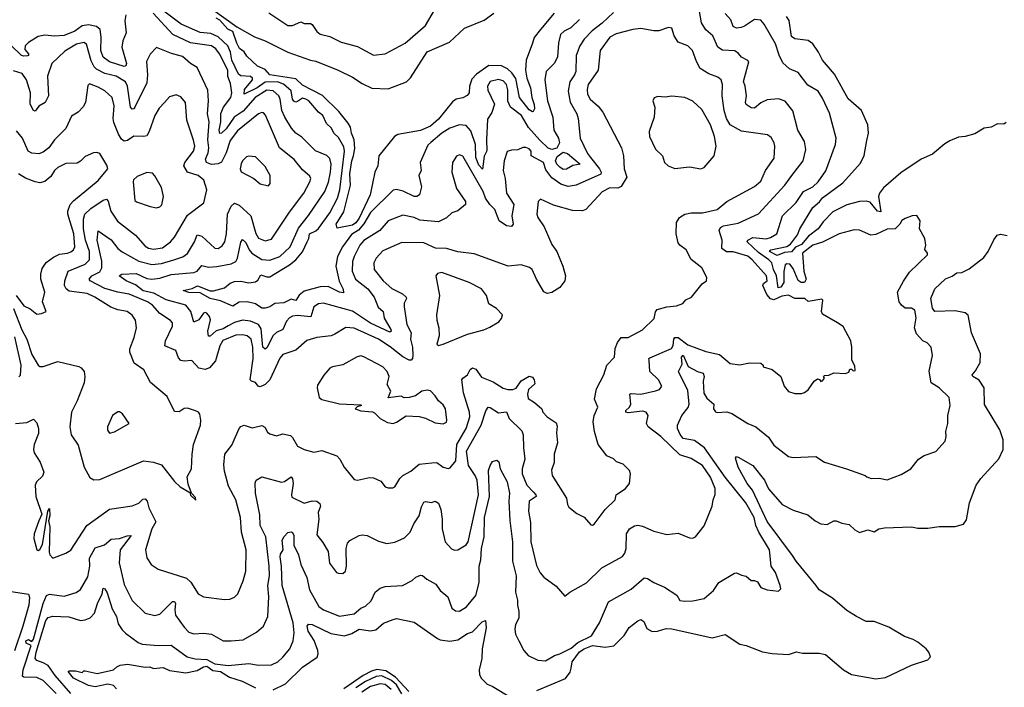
# Model space of a CAD drawing. Extents: x 1245432 to 1420865, y 606325 to 671314.
# Tile 378 of 382: x 1402700 to 1408778, y 653748 to 657865. Entities that reach past the tile are written whole.
import ezdxf

# ---------------------------------------------------------------- set-up
doc = ezdxf.new("R2010")
doc.units = 0

msp = doc.modelspace()

# ---------------------------------------------------------------- linework, layer by layer
at = {"layer": '0CON20XD'}
for points in [[(1406155, 657865.8), (1406101.1, 657815), (1406060.9, 657795), (1406037.7, 657775), (1406026.8, 657723.2), (1406020, 657635), (1405998.9, 657595), (1405950, 657545), (1405941.2, 657495), (1405958.3, 657365), (1405990.8, 657265), (1405998, 657185), (1406026.9, 657135), (1406032.9, 657105), (1406016.5, 657073.5), (1405985, 657065.4), (1405962.9, 657072.9), (1405911.5, 657121.5), (1405841.2, 657201.2), (1405798.4, 657275), (1405729.4, 657325), (1405713.4, 657363.4), (1405712.3, 657432.3), (1405705.3, 657465), (1405685, 657487.8), (1405655, 657497.3), (1405605, 657483.3), (1405587.2, 657455), (1405590.7, 657430.7), (1405631.4, 657345), (1405615, 657293.3), (1405588.7, 657251.3), (1405581.2, 657125), (1405583.5, 657056.5), (1405566.4, 657023.6), (1405556.4, 656943.6), (1405535, 656968.5), (1405516.3, 657015), (1405512.9, 657095), (1405485, 657178.9), (1405455, 657212.2), (1405415, 657217.7), (1405355, 657196.1), (1405305, 657166), (1405237.9, 657107.9), (1405219, 657091), (1405171.4, 656985), (1405178.9, 656935), (1405163.3, 656905), (1405180.8, 656835), (1405168.8, 656785), (1405152.5, 656775), (1405135, 656774.4), (1405067.5, 656807.5), (1405025, 656818.2), (1405005, 656813.1), (1404865, 656676.4), (1404824, 656606), (1404792, 656568), (1404749.1, 656540.9), (1404692.6, 656465), (1404661.6, 656405), (1404651.7, 656345), (1404672.6, 656252.6), (1404696, 656204), (1404698.6, 656181.4), (1404675, 656184.6), (1404605, 656220.8), (1404555, 656217.5), (1404455, 656191.8), (1404425, 656167), (1404405, 656132.9), (1404375, 656141.5), (1404330.3, 656119.7), (1404274.4, 656115), (1404245, 656093.5), (1404215, 656085.4), (1404195, 656086.8), (1404155, 656112.9), (1404105, 656126.2), (1404055, 656123.8), (1404015, 656099.1), (1403940.4, 656130.4), (1403874.9, 656144.9), (1403815, 656180.3), (1403745, 656182.6), (1403710, 656195), (1403765, 656207.8), (1403797, 656223), (1403875, 656194), (1403896.8, 656193.2), (1403965, 656212.5), (1403999.5, 656240.5), (1404025, 656250.3), (1404065, 656251.8), (1404115, 656242.1), (1404155, 656248.2), (1404170.8, 656259.2), (1404188.1, 656291.9), (1404225, 656278.5), (1404245, 656280.3), (1404365, 656353.3), (1404405, 656384.2), (1404445, 656434.1), (1404474.5, 656495), (1404485.5, 656515), (1404489.2, 656545), (1404527.2, 656562.8), (1404545, 656577.9), (1404614.2, 656675), (1404661.2, 656765), (1404675.2, 656815), (1404705.2, 657055), (1404701.7, 657081.7), (1404668, 657138), (1404639.6, 657165), (1404625, 657196.9), (1404594.7, 657224.7), (1404572.2, 657275), (1404544.7, 657294.7), (1404485, 657364.5), (1404467.1, 657375), (1404445, 657382.2), (1404415, 657360.5), (1404405, 657357.4), (1404392.7, 657362.7), (1404383.2, 657375), (1404376.6, 657426.6), (1404328.5, 657468.5), (1404291.1, 657481.1), (1404215, 657479.9), (1404165, 657444.2), (1404085.7, 657405.7), (1404087.8, 657435), (1404136.2, 657495), (1404136.2, 657505), (1404125.2, 657515.2), (1404065, 657519.1), (1404049.7, 657529.7), (1404010.5, 657615), (1404001.6, 657665), (1403985.1, 657705.1), (1403925, 657759.2), (1403879.9, 657779.9), (1403815, 657785.8), (1403696.9, 657836.9), (1403549.5, 657949.5)], [(1407747.5, 655995), (1407655, 656050), (1407650, 656065), (1407657.5, 656135), (1407651.7, 656141.7), (1407566.4, 656126.4), (1407546, 656146), (1407485, 656146.7), (1407445, 656165.8), (1407405, 656160), (1407355, 656137.7), (1407333.7, 656143.7), (1407311.4, 656171.4), (1407287.3, 656225), (1407292, 656238), (1407314.6, 656255), (1407310, 656285), (1407221.2, 656385), (1407195, 656406.5), (1407105, 656433.1), (1407063.8, 656433.8), (1407034.6, 656455), (1407035.7, 656505), (1407017.3, 656565), (1407026.2, 656583.8), (1407045, 656593.5), (1407135, 656609.6), (1407261.4, 656668.6), (1407423.8, 656845), (1407465.8, 656904.2), (1407536.8, 656995), (1407552.7, 657065), (1407544.5, 657115), (1407502.9, 657185), (1407473, 657303), (1407425, 657361.9), (1407385, 657378.2), (1407315, 657370.6), (1407275, 657351.9), (1407235, 657319.6), (1407215, 657321.8), (1407185, 657341.4), (1407180.9, 657355), (1407187.3, 657395), (1407178.8, 657455), (1407168.2, 657485), (1407200.8, 657605), (1407194.4, 657614.4), (1407155, 657634.4), (1407137.3, 657657.3), (1407115, 657672.7), (1407038.3, 657678.2), (1407010.4, 657695), (1406979.1, 657765), (1406935, 657802.5), (1406909.2, 657845), (1406885.5, 657975)], [(1403355.2, 657895), (1403348.2, 657858.2), (1403357.5, 657785), (1403335.7, 657734.3), (1403329.7, 657695), (1403358.3, 657595), (1403355, 657580.5), (1403345, 657575.8), (1403255, 657605.3), (1403216.1, 657635), (1403200.7, 657675), (1403203.4, 657756.6), (1403196.8, 657805), (1403175, 657823.3), (1403125, 657834), (1403085, 657828.4), (1403040, 657795), (1402975, 657768.4), (1402915, 657764.3), (1402855, 657769.3), (1402815, 657761.8), (1402755, 657724.7), (1402734.3, 657705), (1402731.7, 657681.7), (1402754.4, 657655), (1402754.2, 657645), (1402748.2, 657641.8), (1402725, 657639.4), (1402710.5, 657645), (1402645, 657709.2)], [(1406365, 657909.6), (1406296.2, 657843.8), (1406233, 657797), (1406184.6, 657745.4), (1406157, 657705), (1406134.2, 657645), (1406133.3, 657545), (1406125.5, 657524.5), (1406095, 657483.1), (1406085.7, 657425), (1406097.5, 657357.5), (1406138.2, 657285), (1406146.8, 657256.8), (1406159.6, 657135), (1406205, 657039.4), (1406223.5, 657015), (1406279.1, 656945), (1406288.9, 656925), (1406287.3, 656912.7), (1406134.7, 656845.3), (1406085, 656836.3), (1406040.2, 656850.2), (1405985, 656890.7), (1405948.4, 656938.4), (1405933.8, 656985), (1405856.9, 657025), (1405857.1, 657055), (1405845, 657068.9), (1405825, 657077.8), (1405805, 657077.8), (1405775, 657062.5), (1405735, 657061.4), (1405708.6, 657051.4), (1405690, 656995), (1405683.8, 656935), (1405696.5, 656886.5), (1405704.6, 656794.6), (1405750.9, 656725), (1405737.8, 656655), (1405745.5, 656604.5), (1405735, 656590.8), (1405705, 656593.6), (1405658.9, 656625), (1405633.2, 656695), (1405602.7, 656725), (1405575.6, 656765), (1405560.6, 656805), (1405435, 657024), (1405415, 657031.4), (1405396.6, 657023.4), (1405372.2, 656985), (1405366.7, 656925), (1405396.7, 656825), (1405452.9, 656745), (1405451.2, 656725), (1405405, 656685.8), (1405366.8, 656673.2), (1405335, 656642.5), (1405285, 656619.1), (1405169.5, 656629.5), (1405135, 656645.8), (1405065, 656659.5), (1404975, 656625.4), (1404922.5, 656565), (1404825, 656503.9), (1404799.4, 656475), (1404764.2, 656405), (1404755.3, 656375), (1404751.6, 656315), (1404773.5, 656265), (1404848.2, 656205), (1404888.1, 656155), (1404912.4, 656092.4), (1404944.4, 656065), (1404950, 656025), (1404990.3, 655955), (1404992.7, 655945), (1404985, 655938.9), (1404865, 655994.4), (1404755, 656068.7), (1404575, 656117.6), (1404545, 656113.2), (1404514.7, 656095.3), (1404497.3, 656032.7), (1404415, 656041.3), (1404385, 656037.5), (1404365, 656027.5), (1404346.5, 656005), (1404324.4, 655955), (1404285, 655936.2), (1404265, 655917.9), (1404225, 655841.1), (1404215, 655832.5), (1404201.2, 655845), (1404189.6, 655959.6), (1404174.5, 655984.5), (1404125, 656005.7), (1404075, 656012.2), (1404025, 655997.5), (1403987.6, 655977.6), (1403955, 655958.4), (1403913, 655947), (1403875, 655914.5), (1403865, 655914.2), (1403861.9, 655945), (1403877.7, 656015), (1403871.5, 656035), (1403855, 656055.7), (1403845, 656060), (1403835, 656055.7), (1403805.8, 656014.2), (1403775, 655999.4), (1403757.4, 656065), (1403725, 656103.7), (1403605, 656136.7), (1403527.8, 656177.8), (1403462.9, 656192.9), (1403415, 656231.1), (1403358.2, 656255), (1403314.3, 656285), (1403330, 656295), (1403419.8, 656299.8), (1403485, 656268.6), (1403515, 656264.2), (1403565, 656270.8), (1403635, 656294.3), (1403774.7, 656305.3), (1403794.7, 656315.3), (1403825, 656349.3), (1403865, 656339.7), (1403917.1, 656342.9), (1404005, 656358.6), (1404035.2, 656374.8), (1404044.7, 656395), (1404065, 656494), (1404075, 656509.2), (1404095, 656490.9), (1404116.9, 656445), (1404133.4, 656425), (1404195, 656386.2), (1404245, 656382.5), (1404305, 656405.3), (1404370.6, 656465), (1404421, 656579), (1404483.3, 656656.7), (1404584.2, 656805.8), (1404606.3, 656863.7), (1404619.2, 656925), (1404622.4, 656975), (1404615, 657008.9), (1404595, 657028.7), (1404525.8, 657055.7), (1404441.7, 657141.7), (1404404.4, 657165), (1404377.3, 657197.3), (1404336.8, 657265), (1404318.8, 657305), (1404308.1, 657375), (1404298.9, 657395), (1404265, 657426.9), (1404225, 657430.2), (1404152.8, 657385), (1404079.4, 657300.6), (1404024.9, 657265.1), (1403975, 657193), (1403945, 657166.2), (1403935, 657164.3), (1403930.7, 657185), (1403941.9, 657235), (1403942.5, 657287.5), (1403958.5, 657325), (1404002.5, 657385), (1404009.2, 657415), (1404001.7, 657471.7), (1403984.7, 657515), (1403984.6, 657555), (1403933.8, 657655), (1403910.3, 657685), (1403885, 657704.7), (1403755, 657723.3), (1403645, 657774.2), (1403524.3, 657905)], [(1403733.5, 653936.5), (1403782.9, 653922.9), (1403855, 653919.3), (1403905, 653892), (1403987.7, 653882.3), (1404115, 653894.7), (1404175, 653883.9), (1404255, 653887.3), (1404292.5, 653905), (1404325, 653934.2), (1404366.7, 653985), (1404387.9, 654035), (1404395.3, 654084.7), (1404387.9, 654145), (1404320.5, 654375), (1404315.6, 654495), (1404306.9, 654553.1), (1404310, 654570), (1404327.1, 654595), (1404321.1, 654655), (1404332, 654678), (1404355, 654702.2), (1404375, 654706.9), (1404385, 654702.5), (1404392.5, 654685), (1404393.1, 654625), (1404421.3, 654565), (1404434.6, 654504.6), (1404472.9, 654425), (1404488.1, 654348.1), (1404546.9, 654246.9), (1404575, 654224.7), (1404675, 654187.3), (1404765, 654201.5), (1404805.8, 654235), (1404835, 654247.8), (1404868.6, 654281.4), (1404893.8, 654335), (1404925, 654358.8), (1404955, 654369.5), (1405062.5, 654375), (1405122.7, 654407.3), (1405145, 654427.1), (1405175, 654439.4), (1405187, 654437), (1405214.1, 654414.1), (1405268, 654385), (1405296, 654345), (1405342.5, 654305), (1405368, 654235), (1405390, 654220), (1405415, 654218.1), (1405457.5, 654245), (1405516.2, 654313.8), (1405535.8, 654395), (1405535.3, 654495), (1405546.1, 654535), (1405551.1, 654605), (1405566.3, 654675), (1405570, 654795), (1405601, 654925), (1405594.6, 655085.4), (1405603.2, 655116.8), (1405619.5, 655140.5), (1405645, 655148.8), (1405657.7, 655137.7), (1405665.7, 655095), (1405708.5, 655015), (1405723.6, 654945), (1405719.7, 654895), (1405726.2, 654776.2), (1405742.5, 654645), (1405741.4, 654525), (1405764.7, 654435), (1405760.9, 654335), (1405773.8, 654286.2), (1405772.5, 654255), (1405781.1, 654215), (1405780.6, 654175), (1405760, 654135), (1405755.6, 654105.6), (1405761.4, 654075), (1405780.8, 654035), (1405811.2, 653975), (1405838.8, 653945), (1405897.5, 653915), (1405945, 653911.9), (1406001.2, 653945), (1406035, 653954.4), (1406105, 653990), (1406146.2, 654023.8), (1406228.9, 654065), (1406280, 654145), (1406335.5, 654275), (1406475, 654352.7), (1406555, 654422.7), (1406575, 654419.2), (1406615, 654393.3), (1406681.2, 654365), (1406755.5, 654315.5), (1406775, 654284.2), (1406805, 654278.6), (1406855, 654280.8), (1406925.4, 654294.6), (1406982.5, 654345), (1407016, 654395), (1407111.7, 654451.7), (1407125, 654454.3), (1407155, 654439.2), (1407185, 654433.3), (1407215, 654407.5), (1407235, 654407.5), (1407255, 654397.5), (1407275, 654363.3), (1407315, 654348.8), (1407385, 654340), (1407398.8, 654355), (1407393.8, 654375), (1407365.8, 654455), (1407339.4, 654495), (1407328.2, 654595), (1407262.7, 654705), (1407244.5, 654745), (1407232.9, 654795), (1407182.8, 654885), (1407055, 655044.7), (1406928, 655225), (1406865, 655269.1), (1406795, 655283.2), (1406777, 655307), (1406760.9, 655345), (1406760, 655365), (1406786.4, 655425), (1406825.6, 655474.4), (1406832.5, 655495), (1406825, 655579.2), (1406766.6, 655695), (1406789.3, 655740.7), (1406785.6, 655785), (1406795, 655795.4), (1406827.1, 655727.1), (1406885, 655694.6), (1406918.2, 655685), (1406924.7, 655665), (1406919.4, 655635), (1406922.9, 655562.9), (1406941.5, 655531.5), (1406984.3, 655495), (1406982.2, 655465), (1406995, 655447.5), (1407005, 655443.1), (1407065, 655447.8), (1407096.9, 655436.9), (1407195, 655374.4), (1407245, 655353.5), (1407321.5, 655291.5), (1407355, 655241.1), (1407445, 655172), (1407475, 655166.2), (1407615, 655170.6), (1407667, 655137), (1407804.4, 655094.4), (1407920, 655055), (1407930, 655045), (1407956.2, 655036.2), (1408005, 655037.5), (1408055, 655027.5), (1408140.3, 655059.7), (1408200, 655095), (1408248.8, 655155), (1408283.2, 655176.8), (1408355, 655202.5), (1408412, 655265), (1408418, 655295), (1408416, 655325), (1408429.2, 655375), (1408430, 655425), (1408442.9, 655485), (1408438, 655535), (1408375, 655594), (1408325.5, 655625.6), (1408313.1, 655696.9), (1408334, 655795), (1408325.8, 655845.8), (1408302.3, 655872.3), (1408274, 655885), (1408235, 655928), (1408223.6, 655965), (1408233.6, 656026.4), (1408225, 656074), (1408205, 656086.5), (1408165, 656085.7), (1408142.5, 656105), (1408128.6, 656125), (1408119.4, 656185), (1408155, 656252.5), (1408192.6, 656307.4), (1408303.3, 656415), (1408303.3, 656425), (1408288.3, 656448.3), (1408292.5, 656475), (1408286.7, 656515), (1408253.8, 656575), (1408257.5, 656625), (1408237.5, 656657.5), (1408210, 656655), (1408165, 656638.8), (1408145, 656626.2), (1408133.3, 656605), (1408103.7, 656576.4), (1408055, 656572.9), (1407985, 656540), (1407955, 656536.7), (1407885, 656567.5), (1407851.7, 656568.3), (1407757.5, 656545), (1407656.3, 656493.7), (1407595, 656475.3), (1407532.2, 656425), (1407540.3, 656315), (1407555.8, 656265), (1407545.1, 656244.9), (1407524.5, 656244.5), (1407505, 656255.9), (1407475, 656330.9), (1407455, 656357), (1407435, 656359.7), (1407425, 656353.9), (1407417.3, 656312.7), (1407416.1, 656245), (1407398.1, 656215), (1407381, 656211), (1407372.5, 656285), (1407353.9, 656323.9), (1407343.4, 656365), (1407325.2, 656385.2), (1407260, 656430), (1407190, 656495), (1407195.5, 656505), (1407225, 656521.7), (1407307, 656513), (1407335, 656521.4), (1407374.5, 656545), (1407408.5, 656655), (1407492.1, 656737.9), (1407539.2, 656805), (1407595.5, 656834.5), (1407629.3, 656865), (1407676.5, 656933.5), (1407735.5, 657095), (1407740, 657135), (1407698, 657288), (1407655, 657381.2), (1407629.4, 657425), (1407565, 657461.1), (1407505, 657539.2), (1407451.4, 657561.4), (1407410.2, 657600.2), (1407387.4, 657647.4), (1407365.8, 657715.8), (1407295, 657838), (1407275, 657861.4), (1407235, 657867.1), (1407175, 657825.8), (1407152.7, 657817.3), (1407125, 657813.1), (1407105, 657824.2), (1407089.4, 657865), (1407053.9, 657903.9)], [(1403895, 657926.4), (1404041, 657821), (1404149.7, 657759.7), (1404215.6, 657735.6), (1404355, 657665.9), (1404495, 657616.7), (1404528.7, 657608.7), (1404665, 657553.1), (1404755, 657510.9), (1404815, 657471.2), (1404873.1, 657443.1), (1404975, 657439.2), (1405087.2, 657482.8), (1405112.6, 657507.4), (1405215, 657666.1), (1405353.6, 657726.4), (1405445, 657813.7), (1405567, 657863), (1405626.8, 657905)], [(1405998.8, 657905), (1405914.3, 657805.7), (1405875.3, 657755), (1405865, 657720), (1405825.8, 657615), (1405822.8, 657555), (1405831.2, 657505), (1405853.6, 657445), (1405861.3, 657385), (1405876.7, 657343.3), (1405878.8, 657315), (1405870.3, 657299.7), (1405865, 657297.1), (1405845, 657309.5), (1405785, 657384.5), (1405761.8, 657501.8), (1405737.9, 657537.9), (1405711.5, 657561.5), (1405675, 657581.1), (1405595, 657583.6), (1405520.4, 657529.6), (1405491.1, 657498.9), (1405476.8, 657455), (1405473.8, 657415), (1405462.8, 657397.2), (1405435, 657382.7), (1405395, 657374.7), (1405370.8, 657359.2), (1405285, 657251.8), (1405235, 657209), (1405175, 657181.2), (1405035, 657157.2), (1405014.4, 657145.6), (1404917.8, 657025), (1404910, 656965), (1404892.3, 656925), (1404863.4, 656785), (1404795, 656640.4), (1404775, 656613.1), (1404755, 656598.1), (1404660.3, 656580.3), (1404654.2, 656605), (1404700.4, 656679.6), (1404741.1, 656845), (1404738.7, 656915), (1404749.4, 656995), (1404761.4, 657025), (1404768.1, 657071.9), (1404765.6, 657125), (1404748.3, 657165), (1404741.8, 657201.8), (1404727, 657227), (1404670.1, 657300.1), (1404568.7, 657398.7), (1404445, 657462.5), (1404405, 657500.2), (1404244.8, 657524.8), (1404215, 657557.6), (1404167.9, 657577.9), (1404101.1, 657641.1), (1404086.2, 657666.2), (1404057.5, 657687.5), (1404040.1, 657720.1), (1404015, 657793.5), (1403985, 657807.2), (1403935, 657863.2), (1403912.5, 657875)], [(1404236.9, 657906.9), (1404355, 657830.5), (1404385, 657830.5), (1404435, 657852), (1404455, 657842), (1404495, 657841.9), (1404505.7, 657835), (1404533.5, 657793.5), (1404555.4, 657775.4), (1404615, 657762.5), (1404685, 657727.5), (1404785, 657700), (1404885, 657646.2), (1404955, 657654.4), (1405078.7, 657721.3), (1405205, 657829.2), (1405261.4, 657925)], [(1408789.7, 657230.3), (1408775, 657221.2), (1408735, 657222.5), (1408697.8, 657202.2), (1408654, 657196), (1408595, 657161.5), (1408535.8, 657144.2), (1408495, 657140.4), (1408442.4, 657117.6), (1408410.7, 657099.3), (1408335, 657036.9), (1408265, 657004.4), (1408138.2, 656921.8), (1408032.4, 656827.6), (1408007.3, 656795), (1408001.1, 656775), (1408015, 656680.8), (1407995, 656685.4), (1407950.5, 656740.5), (1407925, 656746.6), (1407885, 656743.7), (1407806.3, 656723.7), (1407719.6, 656680.4), (1407660.6, 656619.4), (1407627.9, 656575), (1407569, 656531), (1407525, 656479.4), (1407488.1, 656461.9), (1407465, 656433.5), (1407420.8, 656429.1), (1407375, 656410), (1407327.5, 656435), (1407336, 656445), (1407435, 656467.2), (1407458.7, 656481.3), (1407501.1, 656538.9), (1407515, 656576.2), (1407595, 656707.1), (1407637.1, 656742.9), (1407655, 656766.5), (1407780.2, 656859.8), (1407889.7, 656980.3), (1407911.9, 657028.1), (1407929.7, 657119.7), (1407938.8, 657165), (1407936.2, 657216.2), (1407895.4, 657305.4), (1407815, 657376.7), (1407728.9, 657528.9), (1407654.8, 657615), (1407631.6, 657665), (1407595, 657717.1), (1407566.2, 657736.2), (1407485, 657747.3), (1407465, 657761.8), (1407450.7, 657860.7), (1407434.4, 657884.4)], [(1402675, 655375.4), (1402745, 655381.5), (1402785, 655400.6), (1402805, 655378.9), (1402815.6, 655345), (1402816, 655314), (1402789.6, 655245), (1402784.6, 655215), (1402790, 655195), (1402825.9, 655135.9), (1402848.2, 655075), (1402840.4, 655049.6), (1402802.9, 655015), (1402794.6, 654995), (1402798.8, 654925), (1402836.2, 654815), (1402817.8, 654775), (1402790, 654695), (1402786.3, 654666.3), (1402805, 654596), (1402815, 654592.5), (1402825, 654598.6), (1402840.6, 654629.4), (1402873.8, 654835), (1402885, 654850), (1402886.9, 654805), (1402878.8, 654775), (1402886.8, 654736.8), (1402881.6, 654581.6), (1402885.4, 654565), (1402905, 654544.3), (1402985, 654574.4), (1403015, 654593.3), (1403115, 654745.6), (1403254.1, 654845.9), (1403395, 654866.9), (1403435, 654884.3), (1403461, 654909), (1403475, 654910), (1403486.7, 654896.7), (1403497.3, 654855), (1403541.2, 654768.8), (1403515.4, 654725), (1403476.9, 654595), (1403485, 654546.7), (1403512.5, 654505), (1403555, 654475.6), (1403730.5, 654420.5), (1403757.3, 654397.3), (1403802.5, 654325), (1403835, 654305.8), (1403965, 654289.2), (1403997.9, 654292.1), (1404025, 654304), (1404047.1, 654325), (1404079.1, 654405), (1404095.4, 654464.6), (1404098.2, 654595), (1404070, 654705), (1404062.7, 654795), (1404033.8, 654905), (1403989.2, 654989.2), (1403965, 655080), (1403959.4, 655119.4), (1403966.5, 655185), (1404009.1, 655240.9), (1404055.8, 655345), (1404065, 655356), (1404085.9, 655364.1), (1404135, 655347.5), (1404195, 655361.9), (1404212.6, 655352.6), (1404230.7, 655320.7), (1404245, 655311.1), (1404285, 655298.6), (1404325, 655310.5), (1404371.2, 655301.2), (1404385, 655289.2), (1404415, 655235.6), (1404455, 655214.5), (1404515, 655198.1), (1404565, 655208.9), (1404657.1, 655175), (1404675.9, 655155.9), (1404702.9, 655105), (1404765, 655029.2), (1404785, 655024.4), (1404858.3, 655041.7), (1404885, 655040.5), (1404928.7, 655018.7), (1404956.2, 654985), (1404975, 654978.1), (1405002.5, 654977.5), (1405015, 654984), (1405046, 655035), (1405066, 655055), (1405115, 655080), (1405165, 655123.5), (1405245, 655132.5), (1405275, 655133.8), (1405315, 655106), (1405345, 655096.7), (1405358, 655102), (1405392.7, 655145), (1405398.6, 655245), (1405456.8, 655345), (1405478.9, 655415), (1405475.6, 655445.6), (1405440, 655565), (1405429.6, 655645), (1405434.7, 655655.3), (1405465.2, 655674.8), (1405481.3, 655708.7), (1405495, 655718.2), (1405515, 655710.5), (1405550.5, 655660.5), (1405622.9, 655632.9), (1405685, 655593.5), (1405713.8, 655583.8), (1405744.6, 655584.6), (1405765, 655592.5), (1405795, 655638.5), (1405845, 655666.7), (1405865, 655660.3), (1405875.6, 655645), (1405879.9, 655620.1), (1405841.1, 655585), (1405835.2, 655555), (1405838.4, 655528.4), (1405877.1, 655505), (1405924, 655465), (1405930, 655445), (1405955, 655416.2), (1406011.7, 655378.3), (1406017.9, 655357.9), (1406013.2, 655316.8), (1406020, 655255), (1405999.2, 655185), (1405999.2, 655135), (1405982, 655088), (1405987.3, 655055), (1406075.7, 654915), (1406080.8, 654875), (1406089.5, 654859.5), (1406139.7, 654819.7), (1406185, 654796.2), (1406225, 654750.8), (1406235, 654748), (1406246.4, 654753.6), (1406314.6, 654845.4), (1406376.7, 654905), (1406382.5, 654935), (1406438.8, 654975), (1406463.8, 655005), (1406470, 655065), (1406464.1, 655084.1), (1406424.2, 655124.2), (1406385, 655138), (1406365, 655156), (1406325, 655176), (1406270, 655245), (1406248.5, 655325), (1406240.9, 655385), (1406246.4, 655425), (1406268.6, 655475), (1406248, 655525), (1406261.5, 655588.5), (1406306.7, 655675), (1406325, 655734), (1406371.9, 655785), (1406375, 655837.5), (1406390, 655875), (1406412.5, 655905), (1406455, 655906.2), (1406545, 655952), (1406617.5, 656022.5), (1406625.6, 656064.4), (1406635, 656077.1), (1406695, 656093.5), (1406755, 656100), (1406792.5, 656115), (1406811.7, 656138.3), (1406846.7, 656155), (1406913, 656237), (1406940, 656255), (1406942.5, 656275), (1406911.4, 656335), (1406845.6, 656385.6), (1406813.1, 656445), (1406775, 656474.2), (1406765, 656490), (1406752.1, 656545), (1406754.4, 656615), (1406773.8, 656646.2), (1406805, 656665.5), (1406845, 656674.6), (1406914.7, 656674.7), (1407005, 656693.8), (1407066.1, 656743.9), (1407235, 656836.2), (1407275, 656870), (1407303.9, 656935), (1407358.1, 657011.9), (1407361.1, 657085), (1407356.3, 657106.3), (1407338.6, 657138.6), (1407315.5, 657155.5), (1407155, 657177.1), (1407085, 657216.9), (1407062.4, 657255), (1407049.5, 657305), (1407036, 657395), (1407038.9, 657465), (1407029.4, 657495), (1407010.5, 657510.5), (1406955, 657532.1), (1406900, 657565), (1406877.4, 657607.4), (1406853.8, 657675), (1406825, 657703.6), (1406765, 657726), (1406739.2, 657765), (1406725, 657812.5), (1406705, 657816.7), (1406645, 657797.5), (1406615, 657795.6), (1406535, 657811.5), (1406485, 657805.4), (1406381.2, 657778.8), (1406342.7, 657757.3), (1406282.9, 657675), (1406270.8, 657555), (1406210, 657465), (1406202, 657435), (1406204.7, 657405), (1406221.2, 657375), (1406271.7, 657331.7), (1406300.5, 657295), (1406414.5, 657075), (1406426.4, 657025), (1406432.2, 656945), (1406448.2, 656895), (1406413.5, 656836.5), (1406393.2, 656826.8), (1406342.5, 656827.5), (1406295, 656803.5), (1406194.2, 656695), (1406175, 656687.1), (1406112.4, 656687.6), (1405995, 656720.6), (1405915, 656757.5), (1405900, 656745), (1405892.5, 656665), (1405897.5, 656645), (1405938.5, 656588.5), (1405985, 656478), (1406015.6, 656435), (1406052.9, 656345), (1406070, 656285), (1406065.6, 656254.4), (1406035, 656213.8), (1405985, 656182.9), (1405955, 656177.5), (1405936.2, 656186.2), (1405889.5, 656265), (1405863.7, 656323.7), (1405847.4, 656337.4), (1405795, 656352.9), (1405715, 656344.4), (1405505, 656421.2), (1405405, 656433.8), (1405335, 656454.6), (1405266.3, 656456.3), (1405195, 656489.1), (1405058.9, 656491.1), (1404940.9, 656439.1), (1404900, 656395), (1404886.5, 656365), (1404888.5, 656325), (1404942.9, 656255), (1404997.3, 656207.3), (1405062.5, 656175), (1405085.6, 656155), (1405088.6, 656145), (1405073.8, 656116.2), (1405072.9, 656095), (1405090, 655985), (1405117.5, 655935), (1405112.9, 655895), (1405124.2, 655845), (1405127.2, 655795), (1405125.2, 655774.8), (1405117.1, 655765), (1405105, 655764.6), (1405066.1, 655786.1), (1404987.8, 655847.8), (1404915.5, 655895), (1404765, 655963.1), (1404713.3, 655966.8), (1404645, 655925.5), (1404623.3, 655915), (1404535.2, 655904.8), (1404473.3, 655886.7), (1404403.8, 655826.2), (1404325, 655801.2), (1404305, 655776.9), (1404245, 655644.4), (1404215, 655615.5), (1404185, 655601.1), (1404172.9, 655605), (1404155, 655628.6), (1404130, 655635), (1404123.6, 655643.6), (1404141, 655775), (1404139.1, 655845), (1404128.8, 655895), (1404105, 655915.7), (1404075, 655921.3), (1404035, 655918.7), (1403954.2, 655885.8), (1403935.2, 655854.8), (1403909.6, 655760.4), (1403871.8, 655718.2), (1403845, 655708.2), (1403806.7, 655716.7), (1403763.5, 655763.5), (1403715, 655758.7), (1403695, 655762.7), (1403679.3, 655779.3), (1403664.3, 655825), (1403595, 655854.3)], [(1403595, 655854.3), (1403600.9, 655885), (1403642.5, 655975), (1403644.2, 655995), (1403630.2, 656010.2), (1403564.1, 656054.1), (1403518.8, 656105), (1403487.9, 656125), (1403375, 656173.4), (1403305, 656184.8), (1403225, 656208.3), (1403134.3, 656255), (1403128.5, 656265), (1403144.5, 656285.5), (1403195, 656311.1), (1403207.6, 656335), (1403207, 656377), (1403178.8, 656505), (1403185, 656563.8), (1403265, 656507.7), (1403306.8, 656455), (1403332.7, 656432.7), (1403435.8, 656375.8), (1403515, 656354.8), (1403575, 656360.8), (1403651.4, 656385), (1403706.7, 656403.3), (1403736.6, 656423.4), (1403778.5, 656495), (1403795, 656538.9), (1403825, 656530.4), (1403905, 656455.4), (1403925, 656454.6), (1403949.5, 656470.5), (1403966.6, 656495), (1403977.5, 656545), (1403983.5, 656665), (1404006.2, 656715), (1404025, 656733.6), (1404055, 656721.8), (1404127.6, 656655), (1404157.1, 656547.1), (1404175, 656518.5), (1404215, 656501.2), (1404255, 656512.2), (1404365, 656677.5), (1404453.2, 656795), (1404491.8, 656865), (1404496.2, 656885), (1404490.8, 656900.8), (1404445, 656940), (1404395, 657002.5), (1404303.2, 657075), (1404216.7, 657276.7), (1404205, 657291.1), (1404195, 657292.7), (1404175, 657284.6), (1404045, 657180.8), (1404000.1, 657119.9), (1403974.9, 657045.1), (1403945, 656986.8), (1403925, 656977.1), (1403885, 656971.6), (1403853.6, 656983.6), (1403847.1, 657005), (1403864, 657045), (1403868, 657075), (1403861.1, 657125), (1403870.2, 657235), (1403858.9, 657285), (1403865.9, 657365), (1403860.9, 657430.9), (1403795, 657570), (1403754.7, 657594.7), (1403705, 657637.9), (1403637.8, 657657.8), (1403545, 657694), (1403505, 657653.3), (1403483.2, 657606.8), (1403488.4, 657525), (1403483.8, 657475), (1403410.6, 657325), (1403405, 657316), (1403395, 657314.4), (1403383.8, 657325), (1403366.1, 657455), (1403352.7, 657482.7), (1403295, 657518), (1403225, 657532.9), (1403175, 657559.4), (1403159.8, 657575), (1403142.2, 657612.2), (1403111.5, 657715), (1403095, 657725.3), (1403051.1, 657715), (1402978.7, 657671.3), (1402897.5, 657595), (1402872.4, 657517.6), (1402877.2, 657395), (1402856.3, 657353.6), (1402818.7, 657331.3), (1402795, 657301.9), (1402784.5, 657305), (1402765.3, 657345.3), (1402765.8, 657415), (1402742.3, 657495), (1402715, 657532.5), (1402660.9, 657550.9)], [(1402662.6, 656085), (1402712.3, 655952.3), (1402743.2, 655895), (1402775, 655800.9), (1402815, 655735.6), (1402825, 655725.7), (1402845, 655725.7), (1402935, 655756.9), (1403065.8, 655725.8), (1403078.9, 655718.9), (1403097.1, 655695), (1403103.1, 655663.1), (1403098, 655625), (1403055.3, 655514.7), (1403020.8, 655445), (1403008.9, 655355), (1403017.1, 655305), (1403061.7, 655241.7), (1403098.9, 655105), (1403132.4, 655042.4), (1403157, 655027), (1403195, 655029.1), (1403465, 655144.2), (1403525, 655137.1), (1403575, 655119.2), (1403655, 655017.5), (1403690, 654985), (1403749.3, 654949.3), (1403755, 654932.5), (1403787, 654903), (1403785, 654917.5), (1403760, 654945), (1403740.8, 655000.8), (1403734, 655045), (1403760, 655095), (1403763.8, 655185), (1403773.6, 655245), (1403815.6, 655365.6), (1403818.1, 655395), (1403811.7, 655431.7), (1403804.1, 655444.1), (1403785, 655453.8), (1403735, 655469.2), (1403715, 655467.5), (1403685, 655446), (1403655, 655448.8), (1403610.5, 655540.5), (1403507.5, 655627.5), (1403466, 655705), (1403407, 655747), (1403380, 655815), (1403380.5, 655835), (1403406.8, 655905), (1403420.9, 655965), (1403415, 656011.2), (1403395, 656043.1), (1403363.8, 656065), (1403305, 656075.8), (1403262, 656092), (1403164.5, 656155), (1403115.8, 656175.8), (1403005, 656191.4), (1402987.7, 656205), (1402976, 656225), (1402978.2, 656255), (1403000, 656315), (1403105, 656357.4), (1403131.4, 656385), (1403130.3, 656435), (1403107.2, 656505), (1403093.5, 656575), (1403092.9, 656635), (1403101.3, 656665), (1403139.5, 656700.5), (1403215, 656752.4), (1403235, 656759.2), (1403245.7, 656745.7), (1403263.6, 656685), (1403303.2, 656623.2), (1403415, 656536.9), (1403475, 656467.9), (1403495, 656455.4), (1403525, 656449.7), (1403581.3, 656458.7), (1403630, 656495), (1403655.4, 656525), (1403735, 656660.6), (1403835.8, 656735), (1403854.3, 656815), (1403837.5, 656875), (1403800.8, 656905), (1403735.2, 656925.2), (1403714, 656965), (1403719.5, 656985), (1403773.4, 657055), (1403780.3, 657085), (1403773.3, 657123.3), (1403730.9, 657245), (1403724.2, 657355), (1403695, 657390), (1403665, 657401.9), (1403625, 657389.2), (1403594.2, 657355), (1403560.8, 657319.2), (1403533.3, 657275), (1403499.6, 657175), (1403485, 657150), (1403465.4, 657144.6), (1403405, 657146.2), (1403365, 657120.9), (1403345, 657117.1), (1403328.9, 657128.9), (1403309, 657159), (1403281, 657231), (1403277.2, 657255), (1403284, 657335), (1403271.5, 657385), (1403225, 657426.9), (1403185, 657450), (1403130.8, 657469.2), (1403120.8, 657459.2), (1403105.7, 657355), (1403091.7, 657328.3), (1403061.2, 657295), (1403018.9, 657271.1), (1402985, 657194), (1402915, 657124.3), (1402879.6, 657075), (1402845, 657048.4), (1402818, 657038), (1402775, 657041.2), (1402752.1, 657055), (1402718.2, 657135), (1402680.4, 657180.4)], [(1406905, 656946), (1406925, 656953.8), (1406987.5, 657025), (1407000, 657085), (1406989.6, 657145), (1406965, 657216), (1406911.7, 657311.7), (1406855, 657362.5), (1406805, 657385.8), (1406725, 657393.8), (1406685, 657388), (1406639.3, 657390.7), (1406617, 657383), (1406607.5, 657365), (1406620.8, 657325), (1406615.8, 657265), (1406586, 657175), (1406587.1, 657145), (1406625, 657066.7), (1406667.5, 657025), (1406681.2, 656985), (1406703.3, 656963.3), (1406745, 656948), (1406835, 656957.5), (1406905, 656946)], [(1402805, 656050), (1402835, 656052.5), (1402863.3, 656065), (1402840, 656125), (1402854.4, 656185), (1402830.8, 656265), (1402830, 656295), (1402838.3, 656331.7), (1402862.7, 656367.3), (1402909.1, 656400.9), (1402945, 656420), (1402994.7, 656425.3), (1403015, 656433.8), (1403032.2, 656445), (1403041.3, 656465), (1403034.8, 656545), (1402997, 656665), (1402997.8, 656685), (1403011.9, 656725), (1403031.5, 656748.5), (1403185, 656873.5), (1403243.8, 656945), (1403237.4, 656967.4), (1403195, 657040), (1403176.9, 657046.9), (1403155.5, 657044.5), (1403105, 657021.5), (1403075, 656992.1), (1403055, 656981.1), (1402985, 656978.5), (1402935, 656952.9), (1402915.5, 656935), (1402892.2, 656897.8), (1402855, 656868.2), (1402825, 656859.5), (1402796.2, 656865), (1402735, 656888.7), (1402692.7, 656915)], [(1404235, 656840), (1404245.9, 656854.1), (1404245.7, 656905), (1404215, 656960), (1404155, 657020), (1404115, 657024.2), (1404100.9, 657019.1), (1404075, 656994), (1404066.1, 656976.1), (1404060, 656945), (1404067.1, 656927.1), (1404145.5, 656885.5), (1404185, 656852.5), (1404235, 656840)], [(1406055, 656941.2), (1406035, 656954.8), (1406016, 656975), (1406008, 656995), (1406017.5, 657022.5), (1406055, 657047.5), (1406080.8, 657040.8), (1406160.6, 656975), (1406115, 656965.8), (1406075, 656943.5), (1406055, 656941.2)], [(1403545, 656704.4), (1403565, 656710.8), (1403576.5, 656723.5), (1403586.9, 656775), (1403575, 656830), (1403535, 656903.3), (1403519.5, 656919.5), (1403485, 656922.9), (1403425, 656898.8), (1403402.9, 656877.1), (1403400, 656865), (1403410.3, 656750.3), (1403421.3, 656741.3), (1403505, 656712.2), (1403545, 656704.4)], [(1406104.8, 653865.2), (1406111.1, 653905), (1406155, 653966.4), (1406184.1, 653985), (1406235, 654005.1), (1406315, 653996), (1406366.7, 654003.3), (1406432.2, 654067.8), (1406462.5, 654117.5), (1406515, 654158.9), (1406535, 654165.5), (1406553.7, 654153.6), (1406571.4, 654111.4), (1406605, 654092.7), (1406636.8, 654093.2), (1406690.2, 654109.8), (1406725, 654108.9), (1406975, 654052.5), (1407054, 654074), (1407144.6, 654014.6), (1407185, 654005.5), (1407285, 653966.8), (1407345, 653956.8), (1407445, 653951.2), (1407495, 653965.8), (1407532, 653958), (1407635, 653958.5), (1407675, 653950.6), (1407784.7, 653854.7), (1407835, 653827.7), (1407985, 653799.2), (1408045, 653808.8), (1408205, 653884.2), (1408305, 653916.7), (1408322.5, 653935), (1408312.5, 653965), (1408296.2, 653985), (1408245, 654026.5), (1408215, 654043.5), (1408161.1, 654061.1), (1408065, 654119.7), (1407975, 654153.1), (1407925, 654154.3), (1407864.7, 654184.7), (1407805, 654222.3), (1407717.2, 654297.2), (1407635, 654348.8), (1407617.5, 654375), (1407492.2, 654525), (1407471.2, 654561.2), (1407315, 654769.7), (1407223.3, 654963.3), (1407190.9, 655005), (1407134.6, 655105), (1407119.5, 655160.5), (1407125, 655171.2), (1407135, 655167.5), (1407225, 655115.7), (1407297.1, 655025), (1407322.5, 654972.5), (1407406.9, 654875), (1407475, 654841.1), (1407565, 654810.8), (1407610, 654775), (1407645, 654757.1), (1407685, 654752.5), (1407725, 654773.8), (1407740, 654775), (1407775, 654760), (1407821.2, 654751.2), (1407855, 654719.2), (1407885, 654702), (1407935, 654718.8), (1407975, 654707.5), (1408004.1, 654725.9), (1408037.7, 654732.3), (1408205, 654738.1), (1408245, 654730), (1408305, 654728.8), (1408375, 654740), (1408475, 654738.8), (1408525, 654754.2), (1408545, 654780), (1408563.5, 654885), (1408605, 654994), (1408634, 655036), (1408745, 655156), (1408771.2, 655215), (1408770.4, 655275), (1408751.2, 655335), (1408655, 655492), (1408653.3, 655595), (1408622.1, 655642.1), (1408583.1, 655665), (1408580, 655675), (1408600.7, 655699.3), (1408629.4, 655750.6), (1408631.5, 655805), (1408575, 655933.8), (1408554, 656044), (1408536.9, 656056.9), (1408475, 656069.1), (1408349.2, 656065), (1408335, 656086.2), (1408323.7, 656146.4), (1408348.8, 656205), (1408415, 656266.1), (1408456.5, 656283.5), (1408485, 656304.4), (1408515, 656306.9), (1408561.9, 656328.1), (1408650.5, 656399.5), (1408678.2, 656435), (1408712.7, 656507.3), (1408733.2, 656536.8), (1408755, 656542), (1408795, 656534)], [(1405285.8, 655855.8), (1405315, 655864.3), (1405465, 655926.2), (1405565, 655952.5), (1405601.7, 655968.3), (1405658.3, 656001.7), (1405675, 656022.5), (1405680, 656045), (1405643.3, 656085), (1405595, 656113.8), (1405581.1, 656165), (1405550.8, 656205), (1405474, 656244), (1405305, 656306), (1405279.3, 656300.7), (1405268.8, 656285), (1405291.9, 656165), (1405273.6, 656045), (1405275, 656012.5), (1405287.8, 655965), (1405288.6, 655915), (1405274.2, 655865), (1405285.8, 655855.8)], [(1402677.7, 656165), (1402725, 656101.1), (1402765, 656081.4), (1402805, 656050)], [(1402925, 653710.3), (1402845, 653789.2), (1402805, 653807.9), (1402725, 653810.9), (1402717.2, 653817.2), (1402722.4, 653855), (1402770.4, 654005), (1402740.8, 654020.8), (1402737.4, 654035), (1402755, 654042.9), (1402775, 654031.3), (1402784.7, 654045.3), (1402845.9, 654265), (1402865, 654313.9), (1402885, 654322.3), (1402975, 654310), (1403047.8, 654332.2), (1403075, 654352), (1403120.3, 654429.7), (1403132.4, 654495), (1403130.3, 654545), (1403165, 654609.1), (1403223.4, 654626.6), (1403265, 654661.2), (1403316.7, 654665), (1403362.8, 654682.8), (1403388.8, 654685), (1403321.2, 654595), (1403314.1, 654515), (1403345, 654381.2), (1403395, 654284.3), (1403474, 654205), (1403535, 654190.6), (1403565, 654198.5), (1403643.7, 654276.3), (1403655, 654278), (1403661.6, 654265), (1403657.2, 654225), (1403662.6, 654192.6), (1403715, 654118.2), (1403745, 654087.5), (1403775, 654078.5), (1403835, 654082.7), (1403885, 654075.5), (1403956.7, 654035), (1404005, 654033.9), (1404078.8, 654041.2), (1404161.7, 654088.3), (1404205, 654125.8), (1404231.5, 654185), (1404237.3, 654305), (1404230.8, 654375), (1404241.8, 654435), (1404240.3, 654495), (1404218.5, 654675), (1404184.8, 654745), (1404181.5, 654811.5), (1404155.5, 654944.5), (1404153.8, 655006.2), (1404160, 655025), (1404195, 655045.7), (1404317, 655013), (1404335, 655018.2), (1404375.4, 655045.4), (1404384.6, 655034.6), (1404388.4, 655005), (1404377.9, 654935), (1404380.9, 654920.9), (1404455, 654883.6), (1404505, 654897.7), (1404535, 654895.5), (1404552.1, 654882.1), (1404556, 654866), (1404542.1, 654825), (1404546.9, 654785), (1404535, 654687.5), (1404571.7, 654641.7), (1404604.3, 654585), (1404613.1, 654513.1), (1404655, 654456.7), (1404665, 654451.2), (1404695, 654450), (1404710.8, 654465), (1404717.5, 654495), (1404715.8, 654605), (1404724.1, 654635.9), (1404737.7, 654652.3), (1404795, 654684), (1404815, 654687.5), (1404845, 654684.2), (1404915, 654649.2), (1404965.7, 654635.7), (1405015, 654643.1), (1405075, 654670), (1405110.4, 654705), (1405133.8, 654756.2), (1405165.4, 654805), (1405179.4, 654860.6), (1405195, 654888.8), (1405205, 654893.3), (1405242.5, 654887.5), (1405265, 654896.2), (1405285, 654883.8), (1405299.2, 654845), (1405307.9, 654785), (1405307.1, 654725), (1405325.4, 654645.4), (1405365, 654601.9), (1405385, 654593.3), (1405403.6, 654596.4), (1405455, 654625.7), (1405467.9, 654645), (1405531.3, 654935), (1405523.9, 655025), (1405512, 655055), (1405469.7, 655115), (1405458.1, 655205), (1405549.4, 655365), (1405577.9, 655452.1), (1405591.2, 655475), (1405605, 655474.4), (1405655, 655440.7), (1405705, 655447.7), (1405720.9, 655405), (1405799, 655329), (1405807.4, 655305), (1405809, 655225), (1405818.5, 655155), (1405802.5, 655095), (1405801.2, 655065), (1405829.7, 654995), (1405871.2, 654951.2), (1405886.7, 654935), (1405887.5, 654925), (1405844.6, 654895), (1405841.8, 654835), (1405853.8, 654765), (1405855.4, 654645), (1405889.5, 654499.5), (1405913.7, 654453.7), (1405936.2, 654426.2), (1406010.9, 654370.9), (1406065, 654310), (1406096.7, 654335), (1406198.3, 654391.7), (1406294, 654485), (1406420.8, 654555), (1406435, 654576.2), (1406443.5, 654605), (1406445.6, 654695), (1406464, 654725), (1406495, 654744.4), (1406515, 654747.8), (1406545, 654741.5), (1406615, 654711.1), (1406695, 654690), (1406765, 654698.8), (1406835, 654670), (1406855, 654667.5), (1406872.5, 654675), (1406925.7, 654744.3), (1406974.5, 654865), (1406980, 654905), (1406992.1, 654937.9), (1406992.2, 654975), (1406965, 655044.3), (1406915, 655116.2), (1406845, 655159.5), (1406775, 655182.5), (1406658.5, 655295), (1406579.1, 655355), (1406569.6, 655375), (1406578.9, 655425), (1406567.8, 655445), (1406545, 655451.1), (1406455, 655440.4), (1406440.6, 655445), (1406441.5, 655455), (1406464.4, 655475), (1406472.7, 655495), (1406466, 655555), (1406475, 655559.5), (1406535, 655556.2), (1406625, 655575.7), (1406648.8, 655585), (1406663.8, 655605), (1406644.2, 655645), (1406590, 655695), (1406585, 655763.8), (1406583.3, 655775), (1406589.8, 655780.2), (1406723.5, 655836.5), (1406734.6, 655855), (1406737, 655895), (1406745, 655905.2), (1406765, 655906.3), (1406825, 655860.9), (1406935, 655818.2), (1407020, 655800), (1407085, 655745.8), (1407145, 655736), (1407205, 655748.8), (1407275, 655746.7), (1407290, 655735), (1407290, 655725), (1407345, 655708.8), (1407398.8, 655665), (1407418.8, 655605), (1407445, 655572.9), (1407485, 655559.4), (1407525, 655560), (1407544.2, 655565.8), (1407567, 655583), (1407604, 655635), (1407625, 655650), (1407636.4, 655646.4), (1407645, 655633.3), (1407655, 655637.5), (1407667.5, 655655), (1407662.5, 655665), (1407668.3, 655671.7), (1407695, 655672.5), (1407725, 655686.7), (1407797.5, 655682.5), (1407818.3, 655691.7), (1407825, 655710), (1407835, 655710), (1407845, 655700), (1407858.3, 655701.7), (1407855, 655730), (1407836.7, 655765), (1407836.2, 655845), (1407830, 655885), (1407783, 655973), (1407747.5, 655995)], [(1402695, 655663.3), (1402705, 655672.5), (1402710, 655735), (1402669.5, 655909.5)], [(1405315, 655372.5), (1405335, 655383.8), (1405337.5, 655395), (1405328.5, 655465), (1405315, 655489.2), (1405284.6, 655514.6), (1405265, 655545.8), (1405235, 655575.8), (1405215, 655580), (1405182.5, 655575), (1405144.2, 655545.8), (1405105, 655534.3), (1405074, 655534), (1405055, 655542.5), (1404975, 655532.5), (1404990, 655575), (1404968.5, 655615), (1404981.1, 655665), (1404968.5, 655695), (1404940.8, 655725), (1404825, 655786.7), (1404805, 655791.9), (1404783.6, 655786.4), (1404695, 655737.5), (1404630, 655725), (1404614.2, 655715.8), (1404576.4, 655673.6), (1404537.7, 655612.3), (1404536, 655595), (1404549.2, 655535), (1404565, 655523.5), (1404675, 655496.2), (1404805, 655490), (1404810, 655485), (1404783.3, 655476.7), (1404770, 655465), (1404805, 655454), (1404877.3, 655447.3), (1404891.2, 655441.2), (1404925, 655406.7), (1404971.2, 655381.2), (1405005, 655375.8), (1405025, 655382.5), (1405085, 655421.2), (1405165, 655418), (1405205, 655408), (1405265, 655378.6), (1405315, 655372.5)], [(1403255, 655316.2), (1403285, 655324.2), (1403376.2, 655375), (1403333.9, 655433.9), (1403316.1, 655446.1), (1403305, 655446.2), (1403272, 655425), (1403241.4, 655355), (1403243, 655333), (1403255, 655316.2)], [(1403015, 653709.8), (1402919.7, 653820.3), (1402875, 653881.8), (1402845, 653899.8), (1402805, 653912.4), (1402796, 653926), (1402801.6, 653965), (1402860.6, 654159.4), (1402875, 654177.8), (1402905, 654186.2), (1403003.5, 654183.5), (1403075, 654160), (1403105, 654163.2), (1403135, 654176.9), (1403161.1, 654205), (1403179.6, 654265), (1403209.6, 654325), (1403215, 654360), (1403225, 654355.7), (1403240.6, 654330.6), (1403271.4, 654231.4), (1403297.7, 654185), (1403308.8, 654138.8), (1403331.8, 654101.8), (1403352.2, 654082.2), (1403431.9, 654025), (1403455, 654014.7), (1403554.7, 654005.3), (1403635, 654008.6), (1403733.5, 653936.5)], [(1402635, 654341.8), (1402755, 654322.2), (1402761.2, 654301.2), (1402756, 654255), (1402719.7, 654125), (1402667.9, 653972.1)], [(1404265, 653731.8), (1404339.8, 653770.2), (1404445, 653872.9), (1404536.6, 653933.4), (1404542.9, 653955), (1404540.8, 653975), (1404517.3, 654037.3), (1404480.4, 654095), (1404475.5, 654124.5), (1404482.6, 654137.4), (1404505, 654135.5), (1404620.7, 654080.7), (1404705, 654065.8), (1404749.5, 654080.5), (1404795, 654106.6), (1404865, 654096.6), (1404898.1, 654101.9), (1404945, 654144.4), (1405005, 654165.8), (1405025, 654171.4), (1405135, 654150), (1405278.9, 654048.9), (1405295, 654041.2), (1405355, 654033.1), (1405405, 654040.6), (1405465, 654078.8), (1405495, 654090.9), (1405555, 654151.4), (1405575, 654160), (1405578.7, 654115), (1405554.5, 653985), (1405552.5, 653925), (1405535.4, 653855), (1405539.2, 653825), (1405551.7, 653801.7), (1405585, 653766.8), (1405615.6, 653755.6), (1405735, 653683.2)], [(1403298.1, 653738.1), (1403279.1, 653759.1), (1403245, 653768.2), (1403165, 653750.6), (1403125, 653758.6), (1403031.2, 653805), (1403000, 653845), (1403005, 653850), (1403045, 653850), (1403085, 653840), (1403095, 653850), (1403105, 653850), (1403177.7, 653832.3), (1403280, 653855), (1403300, 653875), (1403320, 653885), (1403365, 653890.8), (1403475, 653872.5), (1403503.6, 653873.6), (1403525, 653864.2), (1403585, 653870.5), (1403625, 653851.9), (1403725, 653836.2), (1403795, 653851.4), (1403835, 653875.2), (1403855, 653878.7), (1403891.4, 653851.4), (1403939.4, 653845), (1403995, 653810.3), (1404073.8, 653785), (1404155, 653744.4)], [(1405891.8, 653728.2), (1406068.7, 653801.3), (1406097.7, 653842.3), (1406104.8, 653865.2)], [(1405102.1, 653722.1), (1405019.8, 653809.8), (1404959.4, 653849.4), (1404905, 653858.6), (1404871.8, 653848.2), (1404819.7, 653820.3), (1404701.6, 653738.4)], [(1405058.5, 653708.5), (1405025, 653762.5), (1404995, 653789.6), (1404935, 653819.5), (1404900.3, 653815), (1404835, 653783), (1404775, 653743.7)], [(1404992.7, 653735), (1404956.9, 653765), (1404925, 653769.7), (1404865, 653752.6), (1404811.3, 653718.7)]]:
    msp.add_lwpolyline(points, dxfattribs=at)

doc.saveas('drawing.dxf')
